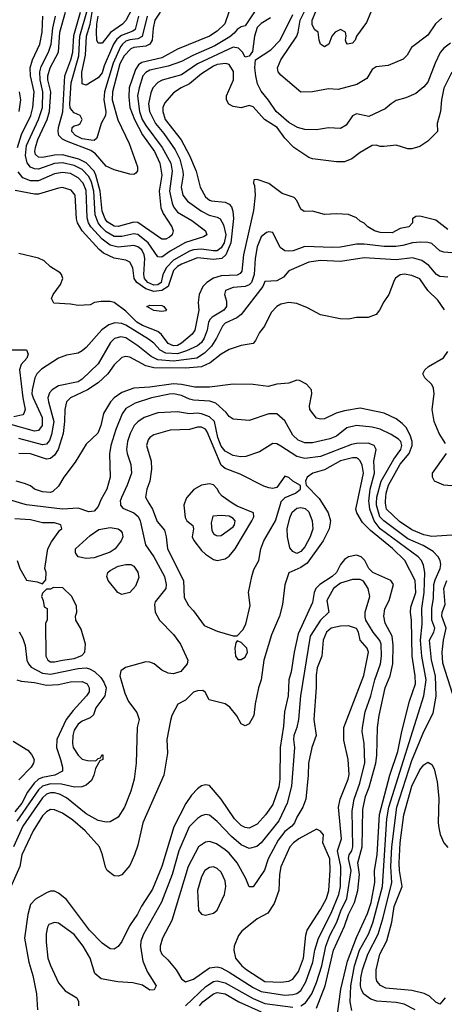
# Model space of a CAD drawing. Header units: inches. Extents: x 1793402 to 1900366, y 320852 to 470679.
# Tile 452 of 604: x 1855955 to 1858093, y 457477 to 462433. Entities that reach past the tile are written whole.
import ezdxf

# ---------------------------------------------------------------- set-up
doc = ezdxf.new("R2010")
doc.units = ezdxf.units.IN
doc.header["$MEASUREMENT"] = 0
doc.layers.add('B8455', color=7, linetype='Continuous')
doc.layers.add('B8456', color=7, linetype='Continuous')

msp = doc.modelspace()

# ---------------------------------------------------------------- linework, layer by layer
at = {"layer": 'B8455', "color": 4}
for points, elevation in [([(1857477.4, 460000), (1857508.2, 459950), (1857519.3, 459910), (1857513, 459870), (1857483.1, 459810), (1857401.8, 459698.2), (1857370, 459675.1), (1857310, 459648), (1857290, 459588), (1857278, 459490), (1857262.4, 459430), (1857222.8, 459337.2), (1857184, 459210), (1857170.6, 459110), (1857157.3, 459070), (1857141, 458990), (1857134, 458930), (1857110, 458888), (1857090, 458878), (1857070, 458888), (1857048.9, 458928.9), (1857012.9, 458972.9), (1856989.1, 458989.1), (1856909.1, 459009.1), (1856888.4, 459048.4), (1856876.4, 459056.4), (1856850, 459055.3), (1856830, 459048), (1856790, 459008), (1856751.6, 458988.4), (1856721, 458930), (1856713.7, 458906.3), (1856696.3, 458810), (1856698.5, 458741.5), (1856680.5, 458630), (1856575.5, 458390), (1856550, 458278), (1856533.4, 458230), (1856510, 458175.3), (1856470, 458129), (1856450, 458122), (1856430, 458124), (1856395.3, 458150), (1856387.2, 458167.2), (1856372.7, 458230), (1856356, 458270), (1856285.1, 458350), (1856223.3, 458403.3), (1856170, 458439.6), (1856130, 458456.2), (1856110, 458457), (1856090, 458446.6), (1856070, 458426), (1856022.4, 458350), (1855966.4, 458230), (1855955.5, 458170), (1855901.3, 458050)], 376), ([(1856461.8, 460000), (1856462, 459990), (1856474.9, 459974.9), (1856530.3, 459950.3), (1856551.7, 459931.7), (1856561.6, 459910), (1856587.7, 459790), (1856630.5, 459730), (1856683.8, 459630), (1856693, 459590), (1856690.5, 459570), (1856637.3, 459502.7), (1856634, 459490), (1856637.3, 459450), (1856658.8, 459410), (1856730, 459338.8), (1856764.9, 459290), (1856802, 459210), (1856798, 459190), (1856767.1, 459152.9), (1856730, 459141.2), (1856703.2, 459143.2), (1856670, 459159), (1856631.5, 459191.5), (1856610, 459199.5), (1856590, 459200.7), (1856488.5, 459171.5), (1856464.4, 459155.6), (1856459.1, 459130), (1856483.8, 459043.8), (1856502, 459002), (1856545.4, 458945.4), (1856556, 458910), (1856546, 458870), (1856541, 458690), (1856531, 458610), (1856514.8, 458550), (1856482.8, 458470), (1856450, 458419), (1856410, 458395.3), (1856390, 458394), (1856350, 458402.7), (1856290, 458435.1), (1856190, 458515.6), (1856155.5, 458535.5), (1856130, 458542), (1856110, 458541.3), (1856090, 458534.3), (1856070, 458516.9), (1855970, 458373.6), (1855923.2, 458270)], 372), ([(1856357, 460000), (1856350, 459982), (1856330, 459959), (1856303.6, 459956.4), (1856250, 459974), (1856170, 459969.7), (1855990, 459991.3), (1855959.4, 460000)], 368), ([(1856605.7, 460000), (1856623.8, 459970), (1856647.2, 459907.2), (1856683.4, 459863.4), (1856692.7, 459830), (1856698.4, 459770), (1856779.3, 459610), (1856783.8, 459523.8), (1856804.5, 459484.5), (1856830, 459458), (1856884.5, 459384.5), (1856950, 459354.8), (1857030, 459332), (1857050, 459332), (1857078.6, 459361.4), (1857093.2, 459390), (1857115.1, 459484.9), (1857107.3, 459550), (1857123.5, 459630), (1857134.6, 459665.4), (1857158.7, 459710), (1857169.7, 459770), (1857183.5, 459810), (1857242.9, 459910), (1857269.8, 460000)], 376), ([(1856785.3, 460000), (1856781.6, 459990), (1856787.9, 459927.9), (1856797.1, 459910), (1856826.4, 459886.4), (1856830.4, 459870), (1856823.1, 459830), (1856831.8, 459811.8), (1856870, 459760.7), (1856890, 459742), (1856930, 459716.3), (1856950, 459710.6), (1856990, 459719.1), (1857010, 459733.4), (1857039.6, 459770), (1857123.6, 459910), (1857133.6, 459930), (1857132, 459950), (1857050, 459983.5), (1857025.5, 460000)], 384), ([(1857549.6, 457390.4), (1857572.6, 457552.6), (1857605.8, 457694.2), (1857650, 457813.4), (1857706.3, 457933.7), (1857724.5, 457990), (1857742.8, 458090), (1857741.7, 458150), (1857755.5, 458230), (1857767.3, 458432.7), (1857818.7, 458630), (1857859.3, 458750), (1857879.1, 458850), (1857917.5, 459002.5), (1857947.6, 459090), (1857946.3, 459130), (1857930.9, 459230), (1857928.2, 459408.2), (1857922.6, 459450), (1857924.4, 459475.6), (1857948.7, 459550), (1857946.2, 459610), (1857894, 459710), (1857831.4, 459771.4), (1857721, 459861), (1857681.6, 459901.6), (1857652, 459950), (1857647.3, 459970), (1857653.7, 460000)], 376), ([(1857626.5, 457446.5), (1857618.9, 457490), (1857621.5, 457570), (1857640.3, 457670), (1857665.6, 457750), (1857711, 457830), (1857733.6, 457886.4), (1857781.8, 458070), (1857803.8, 458410), (1857813.5, 458470), (1857989.7, 459030), (1858001.5, 459110), (1857979.2, 459230), (1857972.9, 459310), (1857981.7, 459390), (1857979.1, 459470), (1857992, 459550), (1857995.1, 459650), (1857987.9, 459687.9), (1857978.4, 459710), (1857962, 459730), (1857770, 459869.8), (1857739.3, 459910), (1857718.2, 459970), (1857714.8, 460000)], 372), ([(1857946, 457450), (1857890, 457478.7), (1857850, 457486.3), (1857753, 457493), (1857722.6, 457502.6), (1857688.2, 457528.2), (1857675.6, 457550), (1857671.3, 457570), (1857672.6, 457610), (1857681.1, 457650), (1857708.4, 457730), (1857759.2, 457830), (1857785.5, 457914.5), (1857828.6, 458090), (1857824.1, 458170), (1857828.1, 458270), (1857853.1, 458470), (1857930, 458704), (1857990, 458850.8), (1858037.6, 458942.4), (1858051.7, 459028.3), (1858048.6, 459130), (1858027.6, 459210), (1858018.3, 459310), (1858039.7, 459350), (1858044.7, 459370), (1858030.9, 459410.9), (1858029.8, 459470), (1858038, 459522), (1858040.4, 459590), (1858046.1, 459613.9), (1858071.6, 459670), (1858076.2, 459690), (1858072, 459710), (1858062, 459730), (1858036.4, 459756.4), (1857985.8, 459785.8), (1857910, 459820.4), (1857787.6, 459910), (1857768.9, 459930), (1857751.8, 459990), (1857752.1, 460000)], 368), ([(1858130, 459838), (1858030, 459831.2), (1857990, 459840.5), (1857930, 459865.4), (1857866.8, 459906.8), (1857802.6, 459970), (1857797.6, 460000)], 364), ([(1855942.8, 459710), (1855956, 459670), (1855990, 459612), (1856043.6, 459603.6), (1856070, 459594), (1856087.3, 459612.7), (1856088, 459650), (1856082, 459670), (1856097.2, 459770), (1856114.8, 459805.2), (1856157.2, 459862.8), (1856168, 459870), (1856162, 459890), (1856130, 459901.2), (1856070, 459901.2), (1856010, 459916.2), (1855930, 459921.2)], 372), ([(1857450, 457457.3), (1857493.1, 457570), (1857534.2, 457750), (1857590, 457870.5), (1857611, 457930), (1857641.4, 457990), (1857656.8, 458050), (1857665.8, 458130), (1857657.8, 458190), (1857679.3, 458270), (1857682.6, 458457.4), (1857696.6, 458523.4), (1857714.5, 458570), (1857747.3, 458690), (1857752.4, 458730), (1857756.9, 458870), (1857764.2, 458930), (1857794.7, 459070), (1857819.6, 459130), (1857833, 459190), (1857834.9, 459285.1), (1857831, 459330), (1857795.2, 459395.2), (1857787.8, 459430), (1857792.7, 459467.3), (1857815.1, 459510), (1857836.3, 459590), (1857822.9, 459610), (1857733.2, 459650), (1857712.7, 459670), (1857692, 459710), (1857675.1, 459730), (1857650, 459738.4), (1857611.3, 459730), (1857590, 459716), (1857570.8, 459690), (1857550.7, 459650), (1857528.2, 459630), (1857466.4, 459590), (1857446, 459570), (1857438, 459550), (1857430, 459499), (1857357.8, 459342.2), (1857337, 459250), (1857322, 459150), (1857310.3, 459110), (1857306.7, 459030), (1857287.6, 458950), (1857282.9, 458877.1), (1857267, 458770), (1857265.3, 458610), (1857259.5, 458570), (1857230, 458482.7), (1857193, 458430), (1857150, 458383.7), (1857110, 458364.5), (1857090, 458367), (1857070, 458377), (1857036.2, 458410), (1856970, 458509.3), (1856910, 458579), (1856890, 458581.2), (1856870, 458577.2), (1856850, 458561.2), (1856820.7, 458530), (1856792.1, 458487.9), (1856730.3, 458369.7), (1856670.3, 458170), (1856623.8, 458056.2), (1856569, 457971), (1856548.8, 457931.2), (1856507.6, 457872.4), (1856470, 457794), (1856450, 457768.7), (1856430, 457754), (1856410, 457757.2), (1856370, 457785.2), (1856307.3, 457850), (1856190, 458005.2), (1856150, 458036), (1856130, 458046), (1856110, 458046), (1856090, 458038), (1856034.2, 458005.8), (1856010, 457979.3), (1855995.8, 457930), (1855979.5, 457810), (1856000.5, 457690), (1856021.4, 457621.4), (1856038.8, 457530), (1856044.7, 457450)], 384), ([(1857370, 457470.3), (1857394.7, 457485.3), (1857425.4, 457530), (1857450, 457587.3), (1857476.1, 457670), (1857496.4, 457770), (1857516.6, 457823.4), (1857552.1, 457890), (1857572.3, 457947.7), (1857602.3, 458010), (1857623.5, 458150), (1857609.7, 458210.3), (1857613.3, 458230), (1857627.6, 458250), (1857632.4, 458270), (1857629.7, 458450.3), (1857639.7, 458510), (1857668.3, 458590), (1857693.1, 458693.1), (1857689.5, 458790), (1857679.5, 458850), (1857680.7, 458870), (1857695.1, 458950), (1857723, 459030), (1857742.6, 459110), (1857771.2, 459190), (1857776.9, 459230), (1857774.3, 459290), (1857768.3, 459308.3), (1857734, 459350), (1857698, 459410), (1857694, 459426), (1857694, 459450), (1857718, 459530), (1857709.6, 459570), (1857686, 459606), (1857670, 459615.4), (1857630, 459616), (1857570, 459596.9), (1857534.9, 459570), (1857502, 459510), (1857510.8, 459450), (1857468.9, 459411.1), (1857417.6, 459330), (1857368.8, 459030), (1857358.4, 458910), (1857350.4, 458870), (1857334.9, 458830), (1857333, 458810), (1857338.7, 458770), (1857324.2, 458575.8), (1857301.3, 458490), (1857259.9, 458400.1), (1857170, 458289.4), (1857148.5, 458271.5), (1857110, 458260.9), (1857070, 458279.5), (1857021.8, 458321.8), (1856950, 458398), (1856910, 458429.2), (1856890, 458432.7), (1856870, 458426), (1856850, 458412.7), (1856808.2, 458370), (1856756.4, 458250), (1856723.1, 458130), (1856668.9, 457991.1), (1856578, 457830), (1856564.7, 457795.3), (1856563, 457770), (1856574.6, 457694.6), (1856598.8, 457638.8), (1856642, 457570), (1856632, 457550), (1856610, 457548.7), (1856574, 457574), (1856525.2, 457585.2), (1856449.5, 457589.5), (1856365.2, 457605.2), (1856332.9, 457632.9), (1856309.4, 457710), (1856274.5, 457770), (1856230, 457829.2), (1856150, 457885.2), (1856130, 457889.2), (1856101.4, 457878.6), (1856094.4, 457865.6), (1856087.7, 457832.3), (1856087.7, 457790), (1856097.3, 457710), (1856110, 457672), (1856150, 457584.7), (1856184.5, 457544.5), (1856242, 457510), (1856251.1, 457491.1), (1856251.3, 457470)], 388), ([(1858136.6, 459036.6), (1858086, 459194), (1858082.4, 459250), (1858088, 459310), (1858102, 459370), (1858079.7, 459430), (1858082, 459450), (1858097.4, 459490), (1858089.7, 459570), (1858106, 459610)], 364), ([(1855952.5, 459352.5), (1855970, 459318), (1855982.5, 459282.5), (1855990.6, 459210), (1855999.1, 459190), (1856013.5, 459173.5), (1856070, 459144.2), (1856110, 459139), (1856250, 459167.8), (1856290, 459170.3), (1856306.3, 459166.3), (1856331.6, 459151.6), (1856362.7, 459122.8), (1856379, 459099), (1856390.4, 459070), (1856384.4, 459030), (1856338.7, 458970), (1856326, 458934), (1856310, 458918.4), (1856270, 458901.6), (1856250, 458887), (1856230, 458857.2), (1856223.1, 458830), (1856220.5, 458790), (1856224.9, 458770), (1856250, 458731.3), (1856270, 458711.3), (1856296.4, 458703.6), (1856338, 458702), (1856350, 458714), (1856362, 458718), (1856370, 458734), (1856374, 458730), (1856374, 458710), (1856358, 458702), (1856336, 458664), (1856327.7, 458630), (1856315.8, 458604.2), (1856290, 458579.3), (1856268.2, 458571.8), (1856230.4, 458569.6), (1856164.7, 458584.7), (1856110, 458586.2), (1856070, 458575.6), (1856050, 458557.4), (1855941.2, 458398.8)], 368), ([(1855941, 459110), (1855962.8, 459102.8), (1856030, 459096.4), (1856090, 459083.1), (1856150, 459086), (1856210, 459099.5), (1856270, 459102), (1856294, 459090), (1856304, 459070), (1856304, 459050), (1856290.7, 459030), (1856223.7, 458956.3), (1856189, 458911), (1856141.6, 458810), (1856139.5, 458770), (1856160.3, 458710), (1856170.4, 458670), (1856170.6, 458650), (1856131.3, 458630), (1856070, 458619.3), (1856050, 458609.8), (1856027.6, 458590), (1855995.1, 458544.9), (1855966.4, 458490), (1855930, 458446.6)], 364), ([(1855921.4, 458801.4), (1855995.8, 458755.8), (1856015.2, 458735.2), (1856027.2, 458710), (1856024.9, 458690), (1856012.9, 458670), (1855950, 458607.1)], 356), ([(1858098, 457510), (1858070, 457478), (1858050, 457488), (1858018.4, 457518.4), (1857991.8, 457531.8), (1857930, 457547), (1857798.3, 457558.3), (1857771.4, 457571.4), (1857753.8, 457593.8), (1857749.6, 457610), (1857749.6, 457650), (1857768, 457730), (1857803.1, 457796.9), (1857828.4, 457890), (1857840.4, 457970), (1857881.1, 458070), (1857867.6, 458150), (1857865.6, 458190), (1857869.8, 458290.2), (1857888.7, 458430), (1857930, 458574.8), (1857970, 458657.3), (1857990, 458682.8), (1858010, 458696), (1858030, 458684.7), (1858041.6, 458661.6), (1858056.7, 458596.7), (1858065.8, 458514.2), (1858061.6, 458390), (1858064.7, 458364.7), (1858072.5, 458332.5), (1858090.5, 458290.5), (1858110, 458266.8)], 364), ([(1856789.5, 457470), (1856892.5, 457567.5), (1856930, 457591.8), (1856950, 457594.6), (1856990, 457584.6), (1857130, 457506.3), (1857190, 457480.9), (1857330, 457463.1)], 388), ([(1856859.7, 457470), (1856877.6, 457490), (1856930, 457530.3), (1856950, 457536.5), (1856990, 457530.3), (1857058, 457490), (1857170, 457439)], 384)]:
    msp.add_lwpolyline(points, dxfattribs=dict(at, elevation=elevation))
for points, elevation in [([(1857350, 459746.6), (1857330, 459756), (1857314.9, 459774.9), (1857302.6, 459830), (1857301.5, 459870), (1857314.3, 459925.7), (1857326.6, 459953.4), (1857350, 459974.4), (1857370, 459977.1), (1857392.1, 459972.1), (1857410, 459956), (1857428, 459910), (1857430.4, 459870), (1857417.1, 459830), (1857390, 459779.3), (1857370, 459756)], 372), ([(1856970, 459938), (1856926.8, 459933.2), (1856919.8, 459900.2), (1856921.6, 459861.6), (1856930, 459846), (1856939.8, 459839.8), (1856950, 459834.8), (1856970, 459836), (1857030, 459880.7), (1857036.2, 459890), (1857039.5, 459910), (1857030, 459922.7), (1857010, 459933.6)], 388), ([(1856290, 459721.2), (1856250, 459729), (1856235.3, 459750), (1856235.3, 459770), (1856310, 459836), (1856353.6, 459866.4), (1856410, 459877.3), (1856450, 459870.8), (1856462, 459862), (1856471, 459850), (1856474.8, 459830), (1856466, 459810), (1856436, 459770), (1856410, 459752.7), (1856330, 459723.7)], 368), ([(1856470, 459539.3), (1856449, 459550), (1856401.2, 459610), (1856394, 459630), (1856399, 459650), (1856410, 459661), (1856450, 459682.8), (1856490, 459690.8), (1856514, 459690), (1856530, 459682), (1856550, 459652), (1856554.4, 459625.6), (1856538.5, 459581.5), (1856510, 459549.2)], 368), ([(1856124.7, 459575.3), (1856110, 459566), (1856090, 459566), (1856070, 459546), (1856064.7, 459530), (1856074, 459510), (1856078, 459478), (1856094, 459470), (1856094, 459410), (1856084.7, 459395.3), (1856086, 459230), (1856097.3, 459210), (1856110, 459201.6), (1856130, 459200.4), (1856170, 459208.9), (1856230, 459218.4), (1856267.6, 459232.4), (1856282.7, 459250), (1856286, 459290), (1856264.7, 459364.7), (1856238, 459410), (1856235.3, 459430), (1856242, 459450), (1856240.4, 459480.4), (1856218, 459530), (1856172.9, 459572.9)], 372), ([(1857610, 459382.4), (1857570, 459379.7), (1857524, 459370), (1857499.5, 459350), (1857482.4, 459310), (1857476.4, 459230), (1857452.4, 459170), (1857447.1, 459132.9), (1857448.5, 459071.5), (1857436.3, 458910), (1857448, 458830), (1857425.5, 458770), (1857408.6, 458691.4), (1857408, 458630), (1857395.5, 458510), (1857380.5, 458470), (1857350, 458419), (1857338, 458390), (1857325.8, 458374.1), (1857290, 458347.3), (1857256.7, 458303.3), (1857206, 458210), (1857188, 458152), (1857130, 458068), (1857110, 458068), (1857094, 458110), (1857049.5, 458190), (1857010, 458238), (1856990, 458255.1), (1856945.4, 458285.4), (1856910, 458296), (1856890, 458293.2), (1856854.8, 458270), (1856803.7, 458170), (1856721.1, 457898.9), (1856674, 457810), (1856662.8, 457770), (1856662.8, 457750), (1856671, 457730), (1856701.1, 457701.1), (1856742.8, 457650), (1856770, 457604.7), (1856790, 457591), (1856830, 457604), (1856910, 457660.7), (1856950, 457665.5), (1856970, 457660.5), (1857010, 457639.5), (1857130, 457561.7), (1857170, 457541.7), (1857290, 457523.7), (1857330, 457526.7), (1857350, 457532.4), (1857370, 457546), (1857395.8, 457590), (1857431.1, 457690), (1857441.7, 457750), (1857459.7, 457810), (1857523.8, 457936.2), (1857561.5, 458030), (1857569.8, 458070), (1857572.3, 458170), (1857555.1, 458250), (1857575.8, 458310), (1857560.9, 458470), (1857569.3, 458510), (1857609.5, 458610), (1857613.8, 458633.8), (1857609.4, 458710), (1857586.3, 458806.3), (1857586.6, 458870), (1857688.2, 459131.8), (1857711.6, 459250), (1857703.7, 459270), (1857669.4, 459310), (1857661.6, 459350), (1857650, 459369.3)], 392), ([(1857050, 459306), (1857043.6, 459296.4), (1857038, 459270), (1857042, 459230), (1857052.7, 459212.7), (1857070, 459212), (1857090, 459224.7), (1857102, 459250), (1857099, 459270), (1857070, 459298)], 376), ([(1857450, 458359), (1857360.7, 458310), (1857333.4, 458290), (1857315.5, 458270), (1857270.4, 458169.6), (1857262.4, 458130), (1857260.4, 458050), (1857236.1, 457983.9), (1857204.4, 457935.6), (1857150, 457906.6), (1857074, 457846), (1857056.4, 457823.6), (1857035.5, 457770), (1857032.7, 457750), (1857041.6, 457710), (1857073, 457670), (1857098, 457650), (1857190, 457592), (1857270, 457588.8), (1857310, 457594.4), (1857330, 457604.4), (1857358, 457642), (1857383.1, 457710), (1857394.9, 457825.1), (1857402, 457850), (1857470, 457954), (1857499.7, 458010), (1857511.3, 458050), (1857518, 458150), (1857515.8, 458210), (1857480.7, 458290), (1857484, 458330), (1857470, 458348.7)], 396), ([(1856930, 458169), (1856910, 458165.2), (1856886.8, 458150), (1856870, 458118), (1856850.6, 458050), (1856856, 457950), (1856870, 457931.3), (1856890, 457926), (1856930, 457936), (1856950, 457951.3), (1856986, 458030), (1856992.7, 458070), (1856990, 458098), (1856970, 458142), (1856950, 458161.2)], 396)]:
    msp.add_lwpolyline(points, close=True, dxfattribs=dict(at, elevation=elevation))
at = {"layer": 'B8456', "color": 4}
for points, elevation in [([(1856554, 462450), (1856536, 462384), (1856525.2, 462374.8), (1856466.9, 462353.1), (1856444.5, 462335.5), (1856427.2, 462310), (1856380.2, 462199.8), (1856370, 462165.2), (1856350, 462140.9), (1856290, 462102.7), (1856269.6, 462110), (1856268.4, 462168.4), (1856286.6, 462253.4), (1856291.8, 462350), (1856309.2, 462410.8), (1856326.5, 462510)], 308), ([(1856533.4, 462510), (1856490, 462429.3), (1856473.4, 462410), (1856412.3, 462367.7), (1856370, 462314), (1856350, 462315.3), (1856343.7, 462330), (1856341.3, 462370), (1856343.5, 462410), (1856349.8, 462450)], 304), ([(1855943.5, 461790), (1855964.7, 461855.3), (1856011, 461950), (1856021.5, 461990), (1856027.1, 462070), (1856009.7, 462150), (1856008, 462190), (1856018.7, 462230), (1856056.3, 462310), (1856067.6, 462370), (1856071.8, 462450)], 332), ([(1857150, 462492.3), (1857090, 462401.2), (1857070, 462396), (1857050, 462383.7), (1857035.6, 462364.4), (1857013.7, 462346.3), (1856938.2, 462301.8), (1856827.3, 462252.7), (1856770, 462222), (1856702, 462198), (1856610, 462178.9), (1856590, 462167.3), (1856575.8, 462150), (1856556, 462090), (1856548.9, 462050), (1856557.6, 461970), (1856572.4, 461930), (1856590, 461899.5), (1856672.9, 461790), (1856715.6, 461710), (1856722.7, 461670), (1856708.9, 461570), (1856722, 461510), (1856730.2, 461490.2), (1856750, 461463.8), (1856821.2, 461421.2), (1856891.3, 461370), (1856898, 461350), (1856880.7, 461339.3), (1856790, 461311.2), (1856712.3, 461267.7), (1856670, 461237.6), (1856650, 461239.5), (1856602, 461310), (1856550, 461351.1), (1856530, 461355.4), (1856470, 461341), (1856430, 461341), (1856390, 461364.8), (1856364.8, 461390), (1856349.8, 461410), (1856335.8, 461450), (1856328.1, 461570), (1856315.8, 461615.8), (1856302.9, 461642.9), (1856270, 461679.1), (1856230, 461699.3), (1856170, 461712.8), (1856130, 461708.7), (1856050, 461680.5), (1856030, 461681.3), (1856009.8, 461689.8), (1855991.9, 461711.9), (1855983.9, 461750), (1855990, 461798.8), (1856049.8, 461930), (1856069.8, 461990), (1856071.9, 462070), (1856057.4, 462130), (1856056.4, 462170), (1856063.6, 462196.4), (1856099.7, 462270), (1856113.3, 462310), (1856121.4, 462390), (1856135.6, 462450)], 328), ([(1857008.7, 462471.3), (1856988.6, 462411.4), (1856950, 462374.5), (1856910, 462349.6), (1856750, 462283.6), (1856670, 462240.4), (1856570, 462218), (1856553.8, 462206.2), (1856538.5, 462181.5), (1856506.2, 462090), (1856503.7, 462043.7), (1856510, 461991), (1856533.8, 461930), (1856573.1, 461853.1), (1856632.9, 461770), (1856660.9, 461710), (1856670.3, 461650), (1856657.3, 461570), (1856666.4, 461486.4), (1856676.7, 461456.7), (1856720.5, 461390), (1856727.7, 461370), (1856722, 461350), (1856710, 461338), (1856690, 461327.6), (1856670, 461327.3), (1856550, 461411.3), (1856530, 461414.3), (1856450, 461391.3), (1856430, 461394.3), (1856395.5, 461415.5), (1856384.8, 461430), (1856370, 461469.2), (1856360.2, 461570), (1856337.8, 461650), (1856330, 461671.1), (1856290, 461711.8), (1856252.3, 461730), (1856170, 461751.8), (1856130, 461750.9), (1856070, 461738.3), (1856050, 461740.5), (1856034.7, 461754.7), (1856031.3, 461770), (1856034, 461790), (1856046.6, 461830), (1856092.5, 461930), (1856105.3, 461970), (1856111.6, 462070), (1856097.2, 462130), (1856097.2, 462150), (1856108.6, 462190), (1856150.8, 462270), (1856157.1, 462370), (1856186.2, 462470)], 324), ([(1856661.6, 462470), (1856635.3, 462430), (1856626.5, 462390), (1856621.7, 462330), (1856610.3, 462310), (1856590, 462299.8), (1856530, 462293.3), (1856514, 462286), (1856480.2, 462250), (1856459.7, 462210), (1856422.8, 462070), (1856420.7, 462030), (1856448.4, 461928.4), (1856506.7, 461810), (1856547.5, 461692.5), (1856547.5, 461672.5), (1856539.9, 461660.1), (1856530, 461653.2), (1856510, 461654.5), (1856430, 461677), (1856390, 461696.3), (1856337, 461757), (1856313.8, 461773.8), (1856190, 461820.8), (1856170.7, 461830.7), (1856152.8, 461850), (1856148.7, 461870), (1856150.9, 461890), (1856171.6, 461968.4), (1856181.8, 462150), (1856213.3, 462230), (1856222.5, 462270), (1856227.7, 462352.3), (1856261.8, 462470)], 316), ([(1856596.9, 462450), (1856571.9, 462348.1), (1856550, 462335.6), (1856510, 462331.6), (1856490, 462323.9), (1856471.8, 462310), (1856463.1, 462296.9), (1856425.8, 462214.2), (1856381.3, 462070), (1856379.1, 462030), (1856388.9, 461970), (1856386.7, 461950), (1856365.5, 461910), (1856343.8, 461836.2), (1856330, 461824.5), (1856314.4, 461825.6), (1856270, 461833.6), (1856250, 461842.4), (1856236, 461850), (1856217.2, 461870), (1856219, 461890), (1856230, 461898.8), (1856250, 461902.8), (1856259, 461910), (1856269.2, 461930), (1856259.3, 461950), (1856230, 461964.5), (1856217.3, 461977.2), (1856209.8, 461989.8), (1856207.1, 462010), (1856214.9, 462114.9), (1856252.2, 462250), (1856258.3, 462350), (1856292.3, 462472.3)], 312), ([(1858124.9, 462315.1), (1858090.4, 462289.6), (1858072.8, 462267.2), (1858046.1, 462213.9), (1858010, 462119), (1857990, 462094), (1857950, 462062), (1857899.8, 462040.2), (1857850, 462025.2), (1857824.7, 462010), (1857795.9, 461984.1), (1857713.7, 461946.3), (1857650, 461959.3), (1857630, 461949), (1857598.8, 461901.2), (1857570, 461885.2), (1857510, 461889), (1857450, 461879), (1857390, 461879.3), (1857354, 461890), (1857310, 461915.1), (1857246.6, 461970), (1857208.1, 462028.1), (1857170, 462072.7), (1857151.6, 462110), (1857143.6, 462150), (1857139.5, 462190), (1857142, 462230), (1857218.9, 462281.1), (1857267, 462330), (1857330, 462458.8)], 332), ([(1858079.8, 462440.2), (1858048.1, 462411.9), (1858010, 462354), (1857927.1, 462292.9), (1857906, 462254), (1857886, 462234), (1857810, 462202), (1857750, 462195.3), (1857730, 462182), (1857702.8, 462137.2), (1857652.8, 462107.2), (1857558, 462082), (1857510, 462084), (1857428.9, 462068.9), (1857370, 462068.7), (1857270, 462153.2), (1857256, 462170), (1857252.3, 462190), (1857269.5, 462230), (1857350, 462350.5), (1857357.8, 462370), (1857367.6, 462430), (1857397.3, 462490)], 328), ([(1857732, 462490), (1857701.4, 462418.6), (1857651.3, 462350), (1857644.7, 462330), (1857630, 462315.3), (1857606, 462310), (1857598, 462318), (1857595.3, 462330), (1857599, 462350), (1857595.3, 462370), (1857570, 462382.7), (1857542.8, 462370), (1857526.8, 462350), (1857510.7, 462309.3), (1857490, 462295.3), (1857469.3, 462309.3), (1857462, 462330), (1857458, 462370), (1857441.2, 462381.2), (1857427.2, 462407.2), (1857427.6, 462430), (1857445.3, 462474.7)], 324), ([(1857218.4, 462441.6), (1857170, 462413.6), (1857150, 462393.6), (1857136.5, 462350), (1857127.5, 462272.5), (1857111.1, 462248.9), (1857090, 462244), (1857076, 462270), (1857056, 462290), (1857030, 462294.7), (1856850.5, 462210), (1856770, 462155.8), (1856672.2, 462127.8), (1856650, 462117), (1856625.5, 462090), (1856615.6, 462064.4), (1856604.2, 462010), (1856608.8, 461970), (1856638, 461910), (1856680, 461860), (1856738, 461778), (1856761.5, 461730), (1856776.9, 461670), (1856778, 461650), (1856768.7, 461590), (1856776.4, 461550), (1856799.2, 461519.2), (1856870, 461468.5), (1856909, 461449), (1856950, 461439.5), (1856964.9, 461430), (1856980.5, 461400.5), (1856992.5, 461350), (1856985.2, 461310), (1856970, 461284.2), (1856950, 461269.7), (1856930, 461268.6), (1856870, 461278.2), (1856830, 461274.2), (1856810, 461267.4), (1856730, 461222.7), (1856694.7, 461185.3), (1856676.1, 461150), (1856666.7, 461110), (1856650, 461097.7), (1856630, 461096), (1856599.7, 461110), (1856583, 461130), (1856579.7, 461150), (1856585.4, 461230), (1856582, 461250), (1856570, 461273.6), (1856550, 461289.6), (1856530, 461295.8), (1856450, 461288.4), (1856410, 461298.3), (1856370, 461328.2), (1856313.7, 461390), (1856301.7, 461410), (1856294.9, 461434.9), (1856290, 461573.2), (1856274.8, 461610), (1856250, 461637.4), (1856210, 461658.3), (1856170, 461663), (1856130, 461656.3), (1856050, 461622), (1856010, 461622), (1855970, 461637.6), (1855947.6, 461667.6)], 332), ([(1858130, 462169.2), (1858090, 462088), (1858078, 462030), (1858073, 461970), (1858057.3, 461910), (1858058, 461870), (1858010, 461822), (1857970, 461795.3), (1857930, 461782), (1857910, 461782), (1857850, 461802), (1857790, 461795.3), (1857770, 461795.3), (1857750, 461802), (1857730, 461799), (1857670, 461764), (1857627.5, 461732.5), (1857590, 461718), (1857550, 461718), (1857430, 461731.6), (1857410, 461738.7), (1857335.1, 461790), (1857290, 461836.2), (1857250.6, 461890.6), (1857187, 461930), (1857130, 461994), (1857110, 462001.2), (1857070, 461989.5), (1857030, 461995.1), (1857007.7, 462007.7), (1856996, 462030), (1856997, 462050), (1857031.6, 462130), (1857031.2, 462171.2), (1857010, 462206.6), (1856993, 462213), (1856950, 462206.6), (1856930, 462198.3), (1856870, 462160.5), (1856810.2, 462109.8), (1856767.3, 462090), (1856730, 462064.5), (1856686, 462014), (1856676.4, 461990), (1856675.8, 461970), (1856687, 461930), (1856767.3, 461827.3), (1856810.3, 461750), (1856843.8, 461670), (1856863, 461590), (1856890, 461540.7), (1856910, 461523.8), (1856920.7, 461520.7), (1856990, 461514.9), (1857010, 461504.9), (1857021.6, 461490), (1857028.9, 461468.9), (1857031.5, 461431.5), (1857017.6, 461310), (1856993.2, 461250), (1856972, 461230), (1856930, 461225), (1856850, 461234.5), (1856770, 461201.5), (1856748.8, 461190), (1856729.2, 461170), (1856702, 461090), (1856670, 461069.8), (1856630, 461064.6), (1856590, 461077.7), (1856544.4, 461110), (1856530.9, 461130), (1856524.4, 461184.4), (1856510, 461212.7), (1856490, 461222), (1856430, 461232.8), (1856377.6, 461257.6), (1856355.5, 461275.5), (1856269.6, 461370), (1856246.3, 461410), (1856241.3, 461430), (1856233.6, 461550), (1856214.9, 461574.9), (1856170, 461587.3), (1856150, 461585.1), (1856050, 461555.1), (1856030, 461555.1), (1855932.9, 461572.9)], 336), ([(1855951.6, 461970), (1855960.9, 462030), (1855954.5, 462070)], 336), ([(1858110, 461376), (1858050, 461424), (1857970, 461444), (1857950, 461442), (1857932, 461430), (1857932, 461410), (1857914, 461390), (1857870, 461382), (1857830, 461359.3), (1857770, 461360.9), (1857742, 461370), (1857708, 461390), (1857690, 461408), (1857670, 461418), (1857650, 461435.3), (1857610, 461452.7), (1857550, 461456), (1857490, 461452.3), (1857430, 461469.5), (1857387.6, 461467.6), (1857370, 461479), (1857350, 461522), (1857337, 461537), (1857277.2, 461557.2), (1857210, 461608.7), (1857150, 461628), (1857134, 461626), (1857132, 461610), (1857138, 461598), (1857140.4, 461550), (1857132.2, 461472.2), (1857081.5, 461250), (1857073.1, 461166.9), (1857065.1, 461154.9), (1857050, 461146.3), (1856970, 461144), (1856930, 461131.2), (1856897.3, 461110), (1856877.3, 461090), (1856859.1, 461050), (1856854, 461010), (1856856.3, 460970), (1856836.4, 460870), (1856823.8, 460850), (1856770, 460805.4), (1856750, 460793.7), (1856730, 460791.1), (1856702.7, 460802.7), (1856668.7, 460848.7), (1856650, 460863.5), (1856572.9, 460892.9), (1856544.7, 460910), (1856490, 460966), (1856430, 461009.4), (1856410, 461014.5), (1856366, 461014), (1856331.3, 461008.7), (1856310, 460998), (1856250, 460994), (1856210, 461001.2), (1856126.6, 461006.6), (1856115.3, 461030), (1856124, 461050), (1856160.7, 461099.3), (1856172.7, 461130), (1856166, 461150), (1856158.3, 461158.3), (1856110, 461189.5), (1856078.3, 461218.3), (1856050, 461233.2), (1855950, 461255.3)], 344), ([(1858130, 461259.3), (1858090, 461262.7), (1858070, 461269.3), (1858030, 461306), (1858010, 461312), (1857973.8, 461313.8), (1857932, 461310), (1857884.2, 461295.8), (1857848.8, 461291.2), (1857790, 461291.1), (1857690, 461302.4), (1857650, 461302.4), (1857570, 461287.8), (1857530, 461286), (1857390, 461291.8), (1857331.3, 461270), (1857310, 461267.3), (1857289.7, 461269.7), (1857266, 461286), (1857230, 461362), (1857210, 461365.2), (1857198, 461362), (1857170, 461339), (1857150.6, 461290), (1857140.3, 461230), (1857134.9, 461150), (1857122.4, 461110), (1857110, 461097.6), (1857090, 461089.6), (1857030, 461084.5), (1856991.3, 461070), (1856986.8, 461050), (1856995.5, 461015.5), (1856995.5, 460990), (1856983, 460970), (1856924.6, 460935.4), (1856914.8, 460925.2), (1856905.3, 460910), (1856898.9, 460870), (1856884.6, 460830), (1856870, 460807.8), (1856850, 460791.5), (1856794.5, 460765.5), (1856750, 460750.8), (1856690, 460754.5), (1856661.6, 460770), (1856630, 460805.1), (1856604.1, 460824.1), (1856490, 460894.7), (1856470, 460904.2), (1856433.8, 460906.2), (1856403.6, 460896.4), (1856369, 460871), (1856290, 460782.7), (1856270, 460766), (1856250, 460754), (1856190, 460744), (1856150, 460729.3), (1856065.5, 460674.5), (1856042, 460650), (1856030.4, 460629.6), (1856017, 460570), (1856016.5, 460550), (1856022, 460530), (1856068.4, 460430), (1856068.2, 460390), (1856050, 460365.1), (1856030, 460362.4), (1855910, 460394.7)], 348), ([(1858110, 461137.2), (1858070, 461140.9), (1858054, 461150), (1858015.6, 461195.6), (1857980.1, 461220.1), (1857933.4, 461233.4), (1857850, 461223.5), (1857690, 461234.7), (1857570, 461216.3), (1857470, 461220.9), (1857410, 461212), (1857310, 461168), (1857283.6, 461136.4), (1857250, 461118), (1857190, 461115.3), (1857179.1, 461090), (1857070.4, 460949.6), (1857048.5, 460931.5), (1856990, 460906), (1856976.3, 460890), (1856946.7, 460830), (1856921.3, 460790), (1856886.3, 460753.7), (1856846.8, 460730), (1856730, 460713.5), (1856650, 460721.5), (1856617.6, 460737.6), (1856550, 460791.5), (1856490, 460831.3), (1856463.4, 460836.6), (1856432, 460828), (1856411.8, 460808.2), (1856350, 460701.2), (1856270, 460622.9), (1856250, 460609.6), (1856150, 460589.5), (1856118.8, 460570), (1856105.5, 460554.5), (1856097.1, 460530), (1856099.5, 460510), (1856126.5, 460410), (1856115.3, 460344.7), (1856104.8, 460315.2), (1856090, 460297), (1856070, 460293.3), (1855950, 460324.7)], 352), ([(1858093.1, 460973.1), (1858060.8, 461020.8), (1858009.7, 461069.7), (1857970, 461129.2), (1857930, 461146), (1857890, 461151.8), (1857870, 461149), (1857847.7, 461132.3), (1857839.8, 461120.2), (1857813.4, 461050), (1857787.9, 461012.1), (1857767.3, 460970), (1857750, 460949.5), (1857710, 460934.5), (1857650, 460934.5), (1857610, 460926), (1857567.9, 460927.9), (1857470, 460946.6), (1857403.3, 460983.3), (1857350, 461004.7), (1857310, 461009.6), (1857270, 461000.7), (1857250, 460989.4), (1857221.1, 460958.9), (1857187.3, 460890), (1857162.3, 460857.7), (1857142.4, 460817.6), (1857130, 460802.7), (1857070, 460792.3), (1857010, 460772.3), (1856970, 460749.6), (1856914.7, 460705.3), (1856870, 460686.2), (1856790, 460678.4), (1856630, 460680.9), (1856590.8, 460690.8), (1856510, 460734), (1856490, 460737), (1856470, 460732.7), (1856430, 460695.1), (1856399.5, 460650), (1856350, 460605.6), (1856296.3, 460570), (1856210.7, 460530), (1856190.5, 460510), (1856181.6, 460470), (1856181.1, 460410), (1856173.1, 460350), (1856148.7, 460270), (1856130, 460240.7), (1856110, 460224.5), (1856090, 460221.6), (1856010, 460248), (1855950, 460249.5)], 356), ([(1855849.6, 460770.4), (1855990, 460770.8), (1855998, 460750), (1855991, 460730), (1855962, 460698), (1855953.4, 460670), (1855970.2, 460530), (1855982.4, 460470), (1855976.3, 460450), (1855970, 460444.5), (1855925.9, 460434.1)], 344), ([(1858099.4, 460299.4), (1858067, 460350), (1858041.6, 460410), (1858031.3, 460470), (1858042.6, 460550), (1858038.2, 460578.2), (1858030, 460596), (1857994, 460630), (1857984, 460650), (1857995.3, 460670), (1858012.9, 460687.1), (1858089.1, 460730.9), (1858110, 460762)], 356), ([(1857797.6, 460000), (1857796, 460010), (1857800.3, 460050), (1857812, 460090), (1857870, 460196.4), (1857915.4, 460250), (1857931.2, 460290), (1857931.3, 460310), (1857921.8, 460341.8), (1857900.5, 460380.5), (1857881, 460401), (1857850, 460423.7), (1857790, 460452.3), (1857670, 460477), (1857590, 460464.5), (1857548.3, 460451.7), (1857490, 460424), (1857470, 460422), (1857450, 460428), (1857415.3, 460470), (1857414, 460490), (1857425.2, 460550), (1857424, 460570), (1857398.6, 460598.6), (1857363.6, 460616.4), (1857350, 460618), (1857310, 460604), (1857250, 460598), (1857206.3, 460586.3), (1857130, 460597.2), (1857030, 460598.7), (1856910, 460582.4), (1856836.7, 460583.3), (1856770, 460597.2), (1856730, 460599.8), (1856610, 460583.5), (1856530, 460578), (1856470, 460555.6), (1856430, 460529.6), (1856412.4, 460510), (1856377.1, 460450), (1856363.8, 460390), (1856348.5, 460351.5), (1856290, 460296), (1856234.8, 460205.2), (1856177, 460130), (1856150, 460085.2), (1856122.5, 460057.5), (1856110, 460052.7), (1856070, 460057), (1856030, 460069.4), (1856010, 460086), (1855978.7, 460098.7), (1855938, 460110)], 364), ([(1857752.1, 460000), (1857752.9, 460030), (1857775.3, 460110), (1857839.5, 460220.5), (1857873.7, 460270), (1857878.9, 460290), (1857873.3, 460310), (1857862, 460322), (1857825.6, 460345.6), (1857770, 460371.6), (1857730, 460381.6), (1857650, 460389.6), (1857602, 460378), (1857550, 460336.2), (1857517.2, 460322.8), (1857430, 460303), (1857390, 460302.4), (1857356.9, 460316.9), (1857330, 460340.9), (1857290, 460414), (1857250, 460449), (1857210, 460449.2), (1857110, 460415.1), (1857030, 460422), (1857010, 460435.3), (1856995.1, 460455.1), (1856942.5, 460502.5), (1856912.7, 460512.7), (1856830, 460518), (1856810, 460522.4), (1856770, 460541.3), (1856730, 460549.7), (1856710, 460548), (1856618, 460530), (1856537, 460503), (1856490, 460475.1), (1856470.3, 460449.7), (1856438.4, 460370), (1856414, 460290), (1856407.9, 460247.9), (1856410.5, 460130), (1856393.4, 460070), (1856363.4, 460016.6), (1856357, 460000)], 368), ([(1857714.8, 460000), (1857713.6, 460010), (1857719.8, 460070), (1857742, 460150), (1857738.4, 460210), (1857749.3, 460270), (1857739, 460290), (1857710, 460302), (1857650, 460299.7), (1857625.5, 460294.5), (1857470, 460233.6), (1857390, 460224.5), (1857350, 460233.6), (1857270, 460286.6), (1857250, 460297.2), (1857230, 460299), (1857162.5, 460257.5), (1857093.6, 460233.6), (1857067.5, 460232.5), (1857030, 460239.5), (1856990, 460260.7), (1856970, 460286.6), (1856953, 460330), (1856935.8, 460410), (1856910, 460434.7), (1856870.5, 460449.5), (1856850, 460452.8), (1856809.7, 460449.7), (1856750, 460459.5), (1856650, 460454.5), (1856581, 460430), (1856550, 460409.4), (1856530.6, 460390), (1856510.4, 460350), (1856497.1, 460310), (1856493, 460270), (1856495.5, 460250), (1856514.6, 460194.6), (1856517.1, 460150), (1856496.3, 460090), (1856467.5, 460027.5), (1856461.6, 460010), (1856461.8, 460000)], 372), ([(1857269.8, 460000), (1857272.1, 460007.9), (1857291.8, 460028.2), (1857344, 460050), (1857369, 460070), (1857368.7, 460088.7), (1857329.4, 460109.4), (1857310, 460128.7), (1857290, 460135.3), (1857250, 460078), (1857230, 460074), (1857210, 460077.2), (1857184.8, 460084.8), (1857065.3, 460145.3), (1856990, 460173.3), (1856969.7, 460190), (1856898.4, 460358.4), (1856890, 460371.8), (1856870, 460381.6), (1856850, 460381.6), (1856810, 460369.6), (1856712.8, 460367.2), (1856630, 460342.7), (1856611, 460330), (1856602, 460318), (1856594, 460290), (1856616.3, 460210), (1856619.1, 460170), (1856610.6, 460110), (1856595.5, 460070), (1856587.7, 460030), (1856605.7, 460000)], 376), ([(1857653.7, 460000), (1857685.4, 460150), (1857679.7, 460190), (1857670, 460212.7), (1857660.5, 460220.5), (1857650, 460227), (1857630, 460227.3), (1857570, 460212.8), (1857490, 460167), (1857431.3, 460150), (1857402.8, 460130), (1857394.8, 460110), (1857398, 460090), (1857463.1, 460023.1), (1857477.4, 460000)], 376), ([(1858210, 460080.5), (1858090, 460089.3), (1858044, 460110), (1858033.2, 460130), (1858032.7, 460150), (1858104.5, 460250)], 356), ([(1857025.5, 460000), (1856974.3, 460034.3), (1856960.7, 460050), (1856950, 460072.3), (1856930, 460091.6), (1856910, 460096.2), (1856870, 460089.4), (1856832.5, 460067.5), (1856794.6, 460025.4), (1856785.3, 460000)], 384), ([(1855959.4, 460000), (1855910, 460014), (1855849.5, 460049.5), (1855829.5, 460049.5), (1855790, 460038.9), (1855726.9, 460000)], 368)]:
    msp.add_lwpolyline(points, dxfattribs=dict(at, elevation=elevation))
at = {"layer": 'B8456', "color": 4, "elevation": 336}
msp.add_lwpolyline([(1856670, 460964.2), (1856630, 460969.6), (1856595.3, 460990), (1856610, 460995.5), (1856670, 460993.7), (1856681, 460990), (1856693.4, 460970), (1856690, 460967.3)], close=True, dxfattribs=at)

doc.saveas('drawing.dxf')
